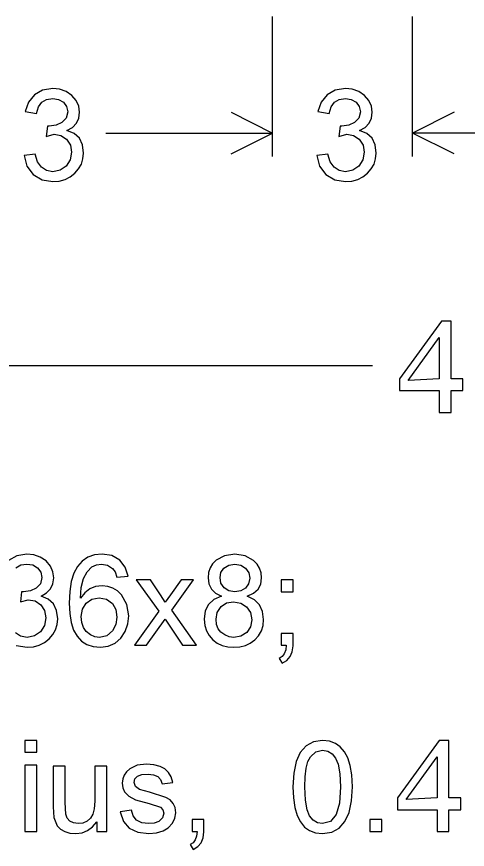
# Model space of a CAD drawing. Extents: x 1001568 to 1002149, y 1840825 to 1841423.
# Drawn here: x 1001906.547 to 1001908.159, y 1840998.947 to 1841001.927 of the extents above; entities that cross this region are included whole.
import ezdxf

# ---------------------------------------------------------------- set-up
doc = ezdxf.new("R2010")
doc.units = 0
doc.layers.add('SIGNS', color=7, linetype='Continuous')

msp = doc.modelspace()

# ---------------------------------------------------------------- linework, layer by layer
at = {"layer": 'SIGNS'}
for p, q in [((1001907.4626, 1841001.4274), (1001907.4626, 1841001.9274)), ((1001907.9626, 1841001.4274), (1001907.9626, 1841001.9274)), ((1001907.3136, 1841001.5853), (1001907.4626, 1841001.5108)), ((1001908.1116, 1841001.5853), (1001907.9626, 1841001.5108)), ((1001906.8654, 1841001.5108), (1001907.4626, 1841001.5108)), ((1001907.3136, 1841001.4362), (1001907.4626, 1841001.5108)), ((1001908.3339, 1841001.5108), (1001907.9626, 1841001.5108)), ((1001908.1116, 1841001.4362), (1001907.9626, 1841001.5108)), ((1001907.8196, 1841000.6774), (1001904.6559, 1841000.6774))]:
    msp.add_line(p, q, dxfattribs=at)
for points in [[(1001906.573, 1841001.4304), (1001906.5834, 1841001.392), (1001906.6058, 1841001.3623), (1001906.6375, 1841001.3433), (1001906.6764, 1841001.337), (1001906.6991, 1841001.3389), (1001906.7198, 1841001.3445), (1001906.7383, 1841001.3537), (1001906.7549, 1841001.3667), (1001906.7683, 1841001.3822), (1001906.7781, 1841001.3995), (1001906.7838, 1841001.4184), (1001906.7858, 1841001.4392), (1001906.7821, 1841001.4689), (1001906.7709, 1841001.4923), (1001906.7522, 1841001.509), (1001906.7262, 1841001.5195), (1001906.7461, 1841001.5312), (1001906.7602, 1841001.5463), (1001906.7688, 1841001.5643), (1001906.7716, 1841001.5856), (1001906.7685, 1841001.6072), (1001906.7596, 1841001.6276), (1001906.7441, 1841001.6458), (1001906.7233, 1841001.6597), (1001906.7003, 1841001.6678), (1001906.6757, 1841001.6703), (1001906.6393, 1841001.6646), (1001906.6101, 1841001.6481), (1001906.5888, 1841001.6219), (1001906.577, 1841001.5877), (1001906.6171, 1841001.5807), (1001906.6241, 1841001.6045), (1001906.6363, 1841001.6215), (1001906.6535, 1841001.6315), (1001906.6758, 1841001.6349), (1001906.6968, 1841001.6314), (1001906.7141, 1841001.6216), (1001906.7254, 1841001.6063), (1001906.7291, 1841001.5869), (1001906.7238, 1841001.5645), (1001906.7086, 1841001.548), (1001906.6882, 1841001.5387), (1001906.6632, 1841001.5356), (1001906.6567, 1841001.5356), (1001906.6523, 1841001.499), (1001906.6802, 1841001.5072), (1001906.7052, 1841001.5026), (1001906.7254, 1841001.4888), (1001906.7389, 1841001.468), (1001906.7433, 1841001.4423), (1001906.7383, 1841001.415), (1001906.724, 1841001.3925), (1001906.7025, 1841001.3774), (1001906.6764, 1841001.3725), (1001906.6532, 1841001.3765), (1001906.6349, 1841001.3884), (1001906.6214, 1841001.4082), (1001906.613, 1841001.4358)], [(1001907.6203, 1841001.4304), (1001907.6307, 1841001.392), (1001907.653, 1841001.3623), (1001907.6847, 1841001.3433), (1001907.7236, 1841001.337), (1001907.7463, 1841001.3389), (1001907.7671, 1841001.3445), (1001907.7856, 1841001.3537), (1001907.8022, 1841001.3667), (1001907.8156, 1841001.3822), (1001907.8254, 1841001.3995), (1001907.8311, 1841001.4184), (1001907.8331, 1841001.4392), (1001907.8294, 1841001.4689), (1001907.8182, 1841001.4923), (1001907.7995, 1841001.509), (1001907.7735, 1841001.5195), (1001907.7933, 1841001.5312), (1001907.8075, 1841001.5463), (1001907.816, 1841001.5643), (1001907.8189, 1841001.5856), (1001907.8158, 1841001.6072), (1001907.8069, 1841001.6276), (1001907.7914, 1841001.6458), (1001907.7706, 1841001.6597), (1001907.7476, 1841001.6678), (1001907.7229, 1841001.6703), (1001907.6866, 1841001.6646), (1001907.6574, 1841001.6481), (1001907.6361, 1841001.6219), (1001907.6243, 1841001.5877), (1001907.6644, 1841001.5807), (1001907.6714, 1841001.6045), (1001907.6836, 1841001.6215), (1001907.7008, 1841001.6315), (1001907.7231, 1841001.6349), (1001907.7441, 1841001.6314), (1001907.7614, 1841001.6216), (1001907.7727, 1841001.6063), (1001907.7764, 1841001.5869), (1001907.771, 1841001.5645), (1001907.7559, 1841001.548), (1001907.7355, 1841001.5387), (1001907.7105, 1841001.5356), (1001907.704, 1841001.5356), (1001907.6996, 1841001.499), (1001907.7275, 1841001.5072), (1001907.7525, 1841001.5026), (1001907.7727, 1841001.4888), (1001907.7861, 1841001.468), (1001907.7906, 1841001.4423), (1001907.7856, 1841001.415), (1001907.7713, 1841001.3925), (1001907.7498, 1841001.3774), (1001907.7237, 1841001.3725), (1001907.7004, 1841001.3765), (1001907.6822, 1841001.3884), (1001907.6687, 1841001.4082), (1001907.6602, 1841001.4358)], [(1001906.9677, 1840999.6774), (1001907.0112, 1840999.6774), (1001907.0784, 1840999.7713), (1001907.1401, 1840999.6774), (1001907.1895, 1840999.6774), (1001907.1013, 1840999.8031), (1001907.179, 1840999.9115), (1001907.1353, 1840999.9115), (1001907.0967, 1840999.8574), (1001907.0782, 1840999.8316), (1001907.0616, 1840999.8574), (1001907.0249, 1840999.9115), (1001906.9742, 1840999.9115), (1001907.0552, 1840999.7994)], [(1001907.4929, 1840999.8689), (1001907.5355, 1840999.8689), (1001907.5355, 1840999.9115), (1001907.4929, 1840999.9115)], [(1001907.4929, 1840999.6774), (1001907.5113, 1840999.6774), (1001907.5092, 1840999.6607), (1001907.5044, 1840999.6473), (1001907.4965, 1840999.6372), (1001907.4858, 1840999.6306), (1001907.4972, 1840999.6136), (1001907.5139, 1840999.6235), (1001907.5258, 1840999.6371), (1001907.533, 1840999.6545), (1001907.5355, 1840999.6759), (1001907.5355, 1840999.72), (1001907.4929, 1840999.72)], [(1001906.5756, 1840999.2944), (1001906.6182, 1840999.2944), (1001906.6182, 1840999.337), (1001906.5756, 1840999.337)], [(1001906.9172, 1840999.0813), (1001906.9287, 1840999.0471), (1001906.9495, 1840999.0228), (1001906.9797, 1840999.0084), (1001907.0193, 1840999.0037), (1001907.047, 1840999.006), (1001907.0703, 1840999.0129), (1001907.0892, 1840999.0243), (1001907.1038, 1840999.0404), (1001907.1129, 1840999.0588), (1001907.1157, 1840999.078), (1001907.1133, 1840999.0963), (1001907.1066, 1840999.1116), (1001907.0956, 1840999.1238), (1001907.0802, 1840999.1329), (1001907.0218, 1840999.1514), (1001906.9867, 1840999.1616), (1001906.9716, 1840999.1721), (1001906.9668, 1840999.1862), (1001906.97, 1840999.1994), (1001906.9794, 1840999.2089), (1001906.995, 1840999.2146), (1001907.0167, 1840999.2164), (1001907.0364, 1840999.2141), (1001907.0515, 1840999.2075), (1001907.0616, 1840999.1965), (1001907.067, 1840999.1813), (1001907.1051, 1840999.1865), (1001907.0994, 1840999.2063), (1001907.09, 1840999.2225), (1001907.0769, 1840999.2351), (1001907.0601, 1840999.244), (1001907.0371, 1840999.25), (1001907.0114, 1840999.2519), (1001906.9773, 1840999.2477), (1001906.9512, 1840999.2355), (1001906.9393, 1840999.225), (1001906.9309, 1840999.2129), (1001906.9259, 1840999.1993), (1001906.9242, 1840999.1842), (1001906.9263, 1840999.1674), (1001906.933, 1840999.1526), (1001906.9482, 1840999.1368), (1001906.9722, 1840999.1245), (1001907.0202, 1840999.1113), (1001907.0613, 1840999.0977), (1001907.0702, 1840999.0885), (1001907.0732, 1840999.0765), (1001907.0685, 1840999.0593), (1001907.0548, 1840999.0471), (1001907.0383, 1840999.0411), (1001907.0186, 1840999.0391), (1001906.9941, 1840999.0421), (1001906.9758, 1840999.0512), (1001906.9634, 1840999.0664), (1001906.9571, 1840999.0878)], [(1001906.5756, 1840999.0108), (1001906.6182, 1840999.0108), (1001906.6182, 1840999.2478), (1001906.5756, 1840999.2478)], [(1001906.8332, 1840999.0108), (1001906.8687, 1840999.0108), (1001906.8687, 1840999.2448), (1001906.8261, 1840999.2448), (1001906.8261, 1840999.1191), (1001906.8244, 1840999.0925), (1001906.8197, 1840999.0732), (1001906.8111, 1840999.0588), (1001906.7984, 1840999.048), (1001906.7828, 1840999.0412), (1001906.7662, 1840999.0391), (1001906.7498, 1840999.0413), (1001906.7369, 1840999.0476), (1001906.7276, 1840999.0581), (1001906.722, 1840999.0727), (1001906.7197, 1840999.1147), (1001906.7197, 1840999.2448), (1001906.6772, 1840999.2448), (1001906.6772, 1840999.0987), (1001906.6796, 1840999.0614), (1001906.6919, 1840999.0316), (1001906.7037, 1840999.0193), (1001906.7187, 1840999.0107), (1001906.7368, 1840999.0054), (1001906.7581, 1840999.0037), (1001906.7806, 1840999.0063), (1001906.8006, 1840999.0141), (1001906.8181, 1840999.0272), (1001906.8332, 1840999.0456)], [(1001907.174, 1840999.0108), (1001907.1924, 1840999.0108), (1001907.1903, 1840998.9941), (1001907.1855, 1840998.9807), (1001907.1776, 1840998.9706), (1001907.1669, 1840998.9639), (1001907.1783, 1840998.947), (1001907.195, 1840998.9568), (1001907.2069, 1840998.9705), (1001907.2142, 1840998.9879), (1001907.2166, 1840999.0092), (1001907.2166, 1840999.0533), (1001907.174, 1840999.0533)], [(1001907.8105, 1840999.0108), (1001907.8531, 1840999.0108), (1001907.8531, 1840999.0533), (1001907.8105, 1840999.0533)]]:
    msp.add_lwpolyline(points, close=True, dxfattribs=at)
for points in [[(1001908.0589, 1841000.5108), (1001908.1015, 1841000.5108), (1001908.1015, 1841000.5888), (1001908.1435, 1841000.5888), (1001908.1435, 1841000.6313), (1001908.1015, 1841000.6313), (1001908.1015, 1841000.837), (1001908.0665, 1841000.837), (1001907.9171, 1841000.6313), (1001907.9171, 1841000.5888), (1001908.0589, 1841000.5888), (1001908.0589, 1841000.5108)], [(1001908.0589, 1841000.6313), (1001907.9478, 1841000.6254), (1001908.0589, 1841000.7785), (1001908.0589, 1841000.6313)], [(1001906.545, 1840999.6767), (1001906.5839, 1840999.6704), (1001906.6066, 1840999.6723), (1001906.6273, 1840999.6778), (1001906.6458, 1840999.687), (1001906.6624, 1840999.7), (1001906.6758, 1840999.7155), (1001906.6856, 1840999.7328), (1001906.6913, 1840999.7518), (1001906.6933, 1840999.7725), (1001906.6896, 1840999.8022), (1001906.6784, 1840999.8256), (1001906.6597, 1840999.8423), (1001906.6337, 1840999.8529), (1001906.6536, 1840999.8646), (1001906.6677, 1840999.8797), (1001906.6763, 1840999.8976), (1001906.6792, 1840999.9189), (1001906.676, 1840999.9405), (1001906.6671, 1840999.9609), (1001906.6517, 1840999.9792), (1001906.6308, 1840999.993), (1001906.6078, 1841000.0011), (1001906.5832, 1841000.0037), (1001906.5468, 1840999.9979), (1001906.5176, 1840999.9814)], [(1001906.945, 1840999.9243), (1001906.9351, 1840999.9575), (1001906.9154, 1840999.9826), (1001906.8872, 1840999.9983), (1001906.8521, 1841000.0037), (1001906.8245, 1841000.0009), (1001906.8007, 1840999.9927), (1001906.7804, 1840999.979), (1001906.764, 1840999.9599), (1001906.7511, 1840999.9352), (1001906.7421, 1840999.9051), (1001906.7365, 1840999.8696), (1001906.7347, 1840999.8287), (1001906.7364, 1840999.7915), (1001906.7417, 1840999.7593), (1001906.7505, 1840999.732), (1001906.7628, 1840999.7099), (1001906.7784, 1840999.6925), (1001906.7977, 1840999.6802), (1001906.8204, 1840999.6728), (1001906.8467, 1840999.6704), (1001906.8741, 1840999.6739), (1001906.8986, 1840999.6845), (1001906.9195, 1840999.7026), (1001906.9352, 1840999.7271), (1001906.9445, 1840999.7541), (1001906.9475, 1840999.7832), (1001906.941, 1840999.8239), (1001906.9219, 1840999.8579), (1001906.9074, 1840999.8719), (1001906.8911, 1840999.8821), (1001906.8728, 1840999.8881), (1001906.8527, 1840999.8902), (1001906.8289, 1840999.8874), (1001906.8081, 1840999.8791), (1001906.79, 1840999.8653), (1001906.7748, 1840999.8462), (1001906.7776, 1840999.8844), (1001906.7856, 1840999.9159), (1001906.7983, 1840999.9403), (1001906.816, 1840999.9579), (1001906.8318, 1840999.9657), (1001906.8497, 1840999.9682), (1001906.8718, 1840999.9641), (1001906.8899, 1840999.9526), (1001906.8986, 1840999.9399), (1001906.9051, 1840999.9213), (1001906.945, 1840999.9243)], [(1001907.2797, 1840999.8529), (1001907.2524, 1840999.8414), (1001907.2329, 1840999.8238), (1001907.2212, 1840999.8001), (1001907.2174, 1840999.7703), (1001907.2194, 1840999.7486), (1001907.2253, 1840999.7292), (1001907.235, 1840999.7119), (1001907.2485, 1840999.6971), (1001907.2642, 1840999.6853), (1001907.2821, 1840999.677), (1001907.3019, 1840999.672), (1001907.3239, 1840999.6704), (1001907.3452, 1840999.6719), (1001907.3649, 1840999.6769), (1001907.3827, 1840999.6852), (1001907.3988, 1840999.6968), (1001907.4125, 1840999.7115), (1001907.4225, 1840999.7286), (1001907.4282, 1840999.7478), (1001907.4302, 1840999.7692), (1001907.4263, 1840999.7983), (1001907.4154, 1840999.8221), (1001907.3971, 1840999.8402), (1001907.3715, 1840999.8529), (1001907.394, 1840999.8638), (1001907.4102, 1840999.8785), (1001907.4198, 1840999.8966), (1001907.4231, 1840999.9183), (1001907.4213, 1840999.9367), (1001907.4158, 1840999.9534), (1001907.4067, 1840999.9681), (1001907.3942, 1840999.9812), (1001907.3637, 1840999.998), (1001907.3268, 1841000.0037), (1001907.29, 1840999.9981), (1001907.2601, 1840999.9816), (1001907.2476, 1840999.9689), (1001907.2387, 1840999.9543), (1001907.2334, 1840999.9378), (1001907.2316, 1840999.9194), (1001907.2347, 1840999.897), (1001907.2436, 1840999.8785), (1001907.2586, 1840999.8637), (1001907.2797, 1840999.8529)], [(1001906.5438, 1840999.9548), (1001906.561, 1840999.9649), (1001906.5833, 1840999.9682), (1001906.6043, 1840999.9648), (1001906.6216, 1840999.9549), (1001906.6329, 1840999.9396), (1001906.6366, 1840999.9202), (1001906.6313, 1840999.8978), (1001906.6161, 1840999.8813), (1001906.5957, 1840999.872), (1001906.5707, 1840999.8689), (1001906.5642, 1840999.8689), (1001906.5598, 1840999.8324), (1001906.5877, 1840999.8405), (1001906.6127, 1840999.8359), (1001906.6329, 1840999.8221), (1001906.6464, 1840999.8013), (1001906.6508, 1840999.7756), (1001906.6458, 1840999.7483), (1001906.6315, 1840999.7259), (1001906.61, 1840999.7107), (1001906.5839, 1840999.7058), (1001906.5607, 1840999.7098), (1001906.5424, 1840999.7218)], [(1001907.2742, 1840999.9199), (1001907.2777, 1840999.9377), (1001907.2883, 1840999.9529), (1001907.306, 1840999.9644), (1001907.3274, 1840999.9682), (1001907.3482, 1840999.9643), (1001907.3654, 1840999.9532), (1001907.3768, 1840999.937), (1001907.3806, 1840999.9177), (1001907.3766, 1840999.8979), (1001907.3653, 1840999.8824), (1001907.3483, 1840999.8722), (1001907.3278, 1840999.8689), (1001907.306, 1840999.8725), (1001907.2888, 1840999.8833), (1001907.2777, 1840999.8996), (1001907.2742, 1840999.9199)], [(1001906.7773, 1840999.7804), (1001906.7817, 1840999.8063), (1001906.7948, 1840999.8277), (1001906.8156, 1840999.8428), (1001906.8419, 1840999.8476), (1001906.8686, 1840999.8423), (1001906.889, 1840999.8268), (1001906.9011, 1840999.805), (1001906.905, 1840999.7783), (1001906.901, 1840999.7513), (1001906.8897, 1840999.7287), (1001906.8696, 1840999.7113), (1001906.8435, 1840999.7058), (1001906.8263, 1840999.7082), (1001906.8104, 1840999.7151), (1001906.7957, 1840999.7267), (1001906.7854, 1840999.7416), (1001906.7792, 1840999.7593), (1001906.7773, 1840999.7804)], [(1001907.26, 1840999.7703), (1001907.2646, 1840999.7953), (1001907.2779, 1840999.8157), (1001907.2978, 1840999.8291), (1001907.3228, 1840999.8334), (1001907.3484, 1840999.8287), (1001907.3693, 1840999.8151), (1001907.383, 1840999.7944), (1001907.3877, 1840999.769), (1001907.3831, 1840999.7437), (1001907.3697, 1840999.7235), (1001907.3493, 1840999.7102), (1001907.3242, 1840999.7058), (1001907.3069, 1840999.7079), (1001907.2911, 1840999.7142), (1001907.2773, 1840999.7241), (1001907.2677, 1840999.7367), (1001907.2618, 1840999.7521), (1001907.26, 1840999.7703)], [(1001907.535, 1840999.1702), (1001907.5367, 1840999.131), (1001907.5417, 1840999.0971), (1001907.55, 1840999.0684), (1001907.5618, 1840999.045), (1001907.5766, 1840999.0267), (1001907.5949, 1840999.0139), (1001907.6165, 1840999.0061), (1001907.6414, 1840999.0037), (1001907.6741, 1840999.0086), (1001907.7006, 1840999.0228), (1001907.7212, 1840999.0464), (1001907.736, 1840999.0789), (1001907.7448, 1840999.1201), (1001907.7478, 1840999.1702), (1001907.7459, 1840999.2139), (1001907.7405, 1840999.2472), (1001907.7312, 1840999.2743), (1001907.7193, 1840999.2965), (1001907.7047, 1840999.3138), (1001907.6875, 1840999.3264), (1001907.6657, 1840999.3345), (1001907.6414, 1840999.337), (1001907.6085, 1840999.332), (1001907.5823, 1840999.3178), (1001907.5615, 1840999.294), (1001907.5468, 1840999.2615), (1001907.5379, 1840999.2202), (1001907.535, 1840999.1702)], [(1001908.051, 1840999.0108), (1001908.0935, 1840999.0108), (1001908.0935, 1840999.0888), (1001908.1355, 1840999.0888), (1001908.1355, 1840999.1313), (1001908.0935, 1840999.1313), (1001908.0935, 1840999.337), (1001908.0585, 1840999.337), (1001907.9091, 1840999.1313), (1001907.9091, 1840999.0888), (1001908.051, 1840999.0888), (1001908.051, 1840999.0108)], [(1001907.5776, 1840999.1703), (1001907.5788, 1840999.2068), (1001907.5826, 1840999.2371), (1001907.5889, 1840999.2609), (1001907.5979, 1840999.2786), (1001907.6166, 1840999.2959), (1001907.641, 1840999.3015), (1001907.6597, 1840999.2983), (1001907.6753, 1840999.289), (1001907.6877, 1840999.2736), (1001907.6967, 1840999.2521), (1001907.703, 1840999.2174), (1001907.7053, 1840999.1703), (1001907.7013, 1840999.1127), (1001907.6893, 1840999.0717), (1001907.6694, 1840999.0471), (1001907.6414, 1840999.0391), (1001907.6226, 1840999.0422), (1001907.6072, 1840999.0515), (1001907.5949, 1840999.0669), (1001907.5861, 1840999.0885), (1001907.5797, 1840999.123), (1001907.5776, 1840999.1703)], [(1001908.051, 1840999.1313), (1001907.9398, 1840999.1254), (1001908.051, 1840999.2785), (1001908.051, 1840999.1313)]]:
    msp.add_lwpolyline(points, dxfattribs=at)

doc.saveas('drawing.dxf')
